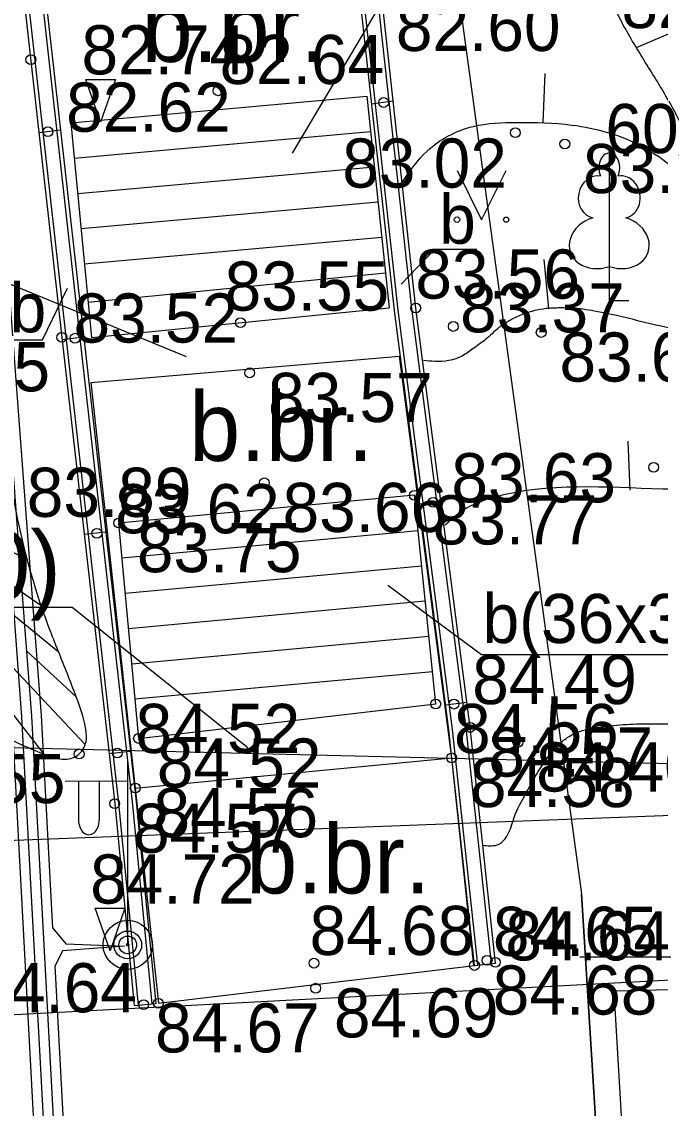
# Model space of a CAD drawing. Extents: x 576692 to 577659, y 273254 to 273799.
# Drawn here: x 576892.83 to 576899.32, y 273448.46 to 273459.51 of the extents above; entities that cross this region are included whole.
import ezdxf

# ---------------------------------------------------------------- set-up
doc = ezdxf.new("R2010")
doc.units = 0
for name, color, linetype in [('APGR_SARK_####_####_#', 7, 'Continuous'), ('APGS_ELEM_####_####_#', 7, 'Continuous'), ('APGS_VADP_ZSPR_####_I', 7, 'Continuous'), ('CELI_CAPM_####_####_#', 7, 'Continuous'), ('CELI_CMAL_####_####_#', 7, 'Continuous'), ('CKOM_ELEM_####_####_#', 7, 'Continuous'), ('DREN_ELEM_####_####_#', 7, 'Continuous'), ('ELEK_VADP_ZSPR_TKST_#', 7, 'Continuous'), ('GAZE_ELEM_####_####_#', 7, 'Continuous'), ('GEOD_ELEM_####_TKST_#', 7, 'Continuous'), ('GEOD_SITP_####_TKST_#', 7, 'Continuous'), ('HIDT_REZV_####_TKST_#', 7, 'Continuous'), ('Level 60', 7, 'Continuous'), ('LKAN_ELEM_####_####_#', 7, 'Continuous'), ('LKAN_ELEM_PAST_TKST_#', 7, 'Continuous'), ('RELJ_ELEM_####_####_#', 7, 'Continuous'), ('SAKK_IZVK_####_TKST_#', 7, 'Continuous'), ('SAKT_VADV_PKAB_####_#', 7, 'Continuous'), ('SILT_VADP_UDEN_####_#', 7, 'Continuous'), ('TERT_DIAM_####_TKST_#', 7, 'Continuous'), ('TERT_KONT_####_####_#', 7, 'Continuous'), ('TERT_KRND_####_####_#', 7, 'Continuous')]:
    doc.layers.add(name, color=color, linetype=linetype)

msp = doc.modelspace()

# ---------------------------------------------------------------- linework, layer by layer
at = {"layer": 'APGS_ELEM_####_####_#'}
for points in [[(576893.529, 273455.845), (576896.664, 273456.11)], [(576893.979, 273451.718), (576897.196, 273452.025)]]:
    msp.add_lwpolyline(points, dxfattribs=at)
at = {"layer": 'APGS_VADP_ZSPR_####_I'}
for p, q in [((576897.421, 273461.294), (576895.574, 273458.178)), ((576897.498, 273453.072), (576896.548, 273453.778)), ((576900.214, 273453.072), (576897.498, 273453.072))]:
    msp.add_line(p, q, dxfattribs=at)
at = {"layer": 'CELI_CAPM_####_####_#'}
for points in [[(576897.428, 273449.914), (576897.196, 273452.025), (576896.664, 273456.11)], [(576893.529, 273455.845), (576893.979, 273451.718), (576894.215, 273449.529)], [(576883.54, 273448.978), (576885.632, 273449.037), (576899.619, 273449.777), (576912.641, 273450.177), (576922.836, 273450.67), (576932.467, 273451.069), (576932.727, 273450.553)], [(576894.215, 273449.529), (576897.428, 273449.914)]]:
    msp.add_lwpolyline(points, dxfattribs=at)
at = {"layer": 'CELI_CMAL_####_####_#'}
for p, q in [((576892.052, 273457.115), (576894.497, 273456.109)), ((576889.519, 273453.558), (576893.337, 273453.558)), ((576893.337, 273453.558), (576895.125, 273452.132))]:
    msp.add_line(p, q, dxfattribs=at)
at = {"layer": 'CKOM_ELEM_####_####_#'}
msp.add_line((576898.5, 273450), (576900, 273450), dxfattribs=at)
msp.add_line((576898.5, 273450), (576900, 273450), dxfattribs=at)
at = {"layer": 'DREN_ELEM_####_####_#'}
for p, q in [((576893.359, 273458.126), (576896.371, 273458.397)), ((576893.394, 273457.767), (576896.409, 273458.039)), ((576893.428, 273457.409), (576896.447, 273457.681)), ((576893.463, 273457.051), (576896.485, 273457.323)), ((576893.501, 273456.66), (576896.523, 273456.96)), ((576896.854, 273454.334), (576893.843, 273454.056)), ((576896.891, 273453.976), (576893.876, 273453.697)), ((576896.927, 273453.618), (576893.91, 273453.339)), ((576896.964, 273453.26), (576893.943, 273452.98)), ((576897, 273452.902), (576893.976, 273452.622))]:
    msp.add_line(p, q, dxfattribs=at)
for points in [[(576893.324, 273458.484), (576896.333, 273458.755)], [(576896.333, 273458.755), (576896.561, 273456.602)], [(576893.324, 273458.484), (576893.536, 273456.302)], [(576893.536, 273456.302), (576896.561, 273456.602)], [(576896.817, 273454.696), (576893.81, 273454.414), (576894.013, 273452.223), (576897.034, 273452.574), (576896.817, 273454.696)]]:
    msp.add_lwpolyline(points, dxfattribs=at)
at = {"layer": 'ELEK_VADP_ZSPR_TKST_#'}
for p, q in [((576897.02, 273457.197), (576896.683, 273456.843)), ((576897.453, 273457.197), (576897.02, 273457.197)), ((576893.036, 273456.277), (576893.29, 273456.803)), ((576892.699, 273456.277), (576893.036, 273456.277))]:
    msp.add_line(p, q, dxfattribs=at)
at = {"layer": 'GAZE_ELEM_####_####_#'}
for p, q in [((576899.074, 273459.252), (576901.927, 273460.47)), ((576890.576, 273455.243), (576893.466, 273452.165)), ((576890.576, 273455.243), (576893.193, 273453.11)), ((576890.576, 273455.243), (576892.861, 273454.053)), ((576892.615, 273453.856), (576893.021, 273453.579)), ((576893.379, 273452.646), (576892.872, 273453.116)), ((576892.422, 273452.871), (576893.05, 273452.064))]:
    msp.add_line(p, q, dxfattribs=at)
for points in [[(576906.007, 273453.095), (576905.387, 273453.141), (576904.774, 273453.24), (576904.165, 273453.388), (576903.559, 273453.583), (576903.046, 273453.798), (576902.568, 273454.064), (576902.123, 273454.384), (576901.707, 273454.76), (576900.73, 273455.886), (576900.3, 273456.483), (576900.11, 273456.796), (576899.938, 273457.121), (576899.825, 273457.423), (576899.748, 273457.738), (576899.676, 273458.054), (576899.577, 273458.358), (576899.374, 273458.758), (576899.138, 273459.145), (576898.911, 273459.536), (576898.736, 273459.949), (576898.662, 273460.225), (576898.576, 273460.63), (576898.457, 273460.995), (576898.3, 273461.347), (576897.921, 273462.028), (576897.547, 273462.711), (576897.395, 273463.064), (576897.284, 273463.431), (576897.175, 273463.956), (576897.078, 273464.483), (576896.981, 273465.01), (576896.871, 273465.535), (576896.262, 273468.178), (576895.645, 273470.819), (576895.083, 273473.115), (576895.025, 273473.562), (576894.931, 273473.827), (576894.769, 273473.912), (576894.685, 273473.93)], [(576889.319, 273454.547), (576889.77, 273454.331), (576890.192, 273454.064), (576890.386, 273453.912), (576890.577, 273453.755), (576890.768, 273453.599), (576890.963, 273453.448), (576891.781, 273452.85), (576892.596, 273452.271), (576893.05, 273452.064), (576893.265, 273452.011), (576893.409, 273452.065), (576893.455, 273452.127), (576893.479, 273452.189), (576893.477, 273452.313), (576893.379, 273452.646), (576893.196, 273453.113), (576893.105, 273453.344), (576893.021, 273453.579), (576892.691, 273454.977), (576892.513, 273457.028), (576892.412, 273458.192), (576892.383, 273458.523), (576892.34, 273459.021)]]:
    msp.add_spline(points, degree=3, dxfattribs=at)
at = {"layer": 'GEOD_ELEM_####_TKST_#'}
msp.add_line((576898.988, 273455.247), (576899.008, 273454.747), dxfattribs=at)
msp.add_spline([(576901.611, 273454.844), (576899.34, 273454.76), (576897.621, 273454.673), (576897.312, 273454.544), (576897.13, 273454.394)], degree=3, dxfattribs=at)
at = {"layer": 'GEOD_SITP_####_TKST_#'}
for p, q in [((576898.142, 273458.987), (576898.123, 273458.487)), ((576898.131, 273457.094), (576898.181, 273456.596))]:
    msp.add_line(p, q, dxfattribs=at)
for points in [[(576896.697, 273457.887), (576896.946, 273458.198), (576897.413, 273458.448), (576897.864, 273458.49), (576898.417, 273458.463), (576899.14, 273458.241), (576899.452, 273458.027), (576899.743, 273457.756)], [(576900.339, 273456.42), (576900.01, 273456.37), (576899.896, 273456.358), (576899.783, 273456.355), (576899.556, 273456.374), (576899.1, 273456.469), (576898.644, 273456.571), (576898.417, 273456.599), (576898.303, 273456.602), (576898.246, 273456.601), (576898.189, 273456.598), (576898.061, 273456.579), (576897.936, 273456.543), (576897.815, 273456.49), (576897.757, 273456.457), (576897.728, 273456.438), (576897.7, 273456.419), (576897.654, 273456.383), (576897.528, 273456.27), (576897.416, 273456.191), (576897.302, 273456.113), (576897.023, 273456.058), (576896.908, 273456.068)], [(576897.512, 273451.136), (576897.583, 273451.131), (576897.658, 273451.14), (576897.693, 273451.157), (576897.723, 273451.184), (576897.775, 273451.263), (576897.808, 273451.346), (576897.835, 273451.43), (576897.85, 273451.471), (576897.869, 273451.511), (576898.003, 273451.761), (576898.155, 273452.006), (576898.322, 273452.194), (576898.424, 273452.263), (576898.479, 273452.288), (576898.539, 273452.306), (576898.806, 273452.352), (576899.074, 273452.37), (576899.342, 273452.371), (576899.61, 273452.365), (576900.44, 273452.323), (576901.27, 273452.255), (576902.1, 273452.191), (576902.929, 273452.16), (576903.169, 273452.159), (576904.397, 273452.487), (576905.307, 273453.15)]]:
    msp.add_spline(points, degree=3, dxfattribs=at)
at = {"layer": 'Level 60'}
for p, q in [((576896.6, 273458.704), (576896.382, 273458.676)), ((576893.219, 273458.409), (576893.001, 273458.385)), ((576893.454, 273456.304), (576893.236, 273456.279)), ((576897.086, 273454.635), (576896.868, 273454.607)), ((576893.676, 273454.32), (576893.46, 273454.296)), ((576897.351, 273452.589), (576897.133, 273452.561)), ((576893.924, 273452.089), (576893.713, 273452.066))]:
    msp.add_line(p, q, dxfattribs=at)
for points in [[(576897.6, 273449.932), (576897.344, 273452.33), (576896.791, 273456.596), (576896.39, 273460.256)], [(576897.64, 273449.937), (576897.384, 273452.335), (576896.831, 273456.601), (576896.43, 273460.261)], [(576897.421, 273449.913), (576897.166, 273452.309), (576896.613, 273456.575), (576896.234, 273460.029)], [(576897.461, 273449.918), (576897.205, 273452.314), (576896.652, 273456.58), (576896.274, 273460.032)], [(576893.028, 273459.767), (576893.412, 273456.323), (576893.949, 273451.579), (576894.148, 273449.524)], [(576893.068, 273459.77), (576893.452, 273456.328), (576893.989, 273451.583), (576894.187, 273449.528)], [(576892.848, 273459.752), (576893.233, 273456.303), (576893.77, 273451.56), (576893.968, 273449.506)], [(576892.888, 273459.755), (576893.273, 273456.307), (576893.81, 273451.564), (576894.008, 273449.51)], [(576897.428, 273449.914), (576897.64, 273449.937)], [(576893.968, 273449.506), (576894.187, 273449.528)]]:
    msp.add_lwpolyline(points, dxfattribs=at)
at = {"layer": 'LKAN_ELEM_####_####_#'}
msp.add_lwpolyline([(576823.017, 273478.389), (576837.945, 273463.989), (576842.134, 273460.04), (576844.205, 273458.348), (576845.956, 273457.106), (576847.941, 273455.817), (576850.95, 273454.076), (576853.436, 273452.872), (576856.186, 273451.944), (576859.18, 273451.149), (576861.576, 273450.665), (576872.092, 273450.399), (576885.897, 273450.926), (576899.701, 273451.453), (576927.476, 273453.004), (576934.217, 273453.498), (576938.549, 273453.631), (576941.692, 273453.38), (576944.259, 273452.97), (576952.083, 273451.258)], dxfattribs=at)
at = {"layer": 'LKAN_ELEM_PAST_TKST_#'}
for p, q in [((576897.25, 273458), (576897.5, 273457.5)), ((576897.5, 273457.5), (576897.75, 273458)), ((576898.798, 273457.024), (576898.798, 273456.677)), ((576898.798, 273456.677), (576898.998, 273456.677))]:
    msp.add_line(p, q, dxfattribs=at)
for points in [[(576898.798, 273458.177), (576898.798, 273457.024)], [(576898.888, 273457.945), (576898.887, 273457.946)]]:
    msp.add_lwpolyline(points, dxfattribs=at)
for centre, radius in [((576897.25, 273457.5), 0.028), ((576897.75, 273457.5), 0.0263)]:
    msp.add_circle(centre, radius, dxfattribs=at)
for centre, major_axis, ratio, start_param, end_param in [((576898.798, 273458.027), (0, -0.15), 0.707107, 3.14537, 5.287485), ((576898.798, 273458.027), (0, -0.15), 0.707107, 0.995701, 3.137816), ((576898.67, 273457.732), (-0.039, -0.212), 0.861323, 3.141593, 6.283185), ((576898.926, 273457.732), (0.039, -0.212), 0.861323, 0, 3.141593), ((576898.708, 273457.27), (0.307, 0.095), 0.814445, 1.570796, 4.752015), ((576898.888, 273457.27), (-0.307, 0.095), 0.814445, 1.531171, 4.712389)]:
    msp.add_ellipse(centre, major_axis=major_axis, ratio=ratio, start_param=start_param, end_param=end_param, dxfattribs=at)
at = {"layer": 'RELJ_ELEM_####_####_#'}
for points in [[(576893.477, 273458.926), (576893.777, 273458.926), (576893.627, 273458.493)], [(576893.573, 273450.496), (576893.873, 273450.496), (576893.723, 273450.063)]]:
    msp.add_lwpolyline(points, close=True, dxfattribs=at)
for centre in [(576892.918, 273459.128), (576894.82, 273458.811), (576896.505, 273458.692), (576893.091, 273458.395), (576897.843, 273458.385), (576898.346, 273458.27), (576896.831, 273456.601), (576895.049, 273456.452), (576897.212, 273456.414), (576893.233, 273456.303), (576893.366, 273456.294), (576898.106, 273456.353), (576895.143, 273455.942), (576899.249, 273454.98), (576895.291, 273454.823), (576896.817, 273454.696), (576897.007, 273454.625), (576893.81, 273454.414), (576893.589, 273454.31), (576897.034, 273452.574), (576897.219, 273452.572), (576897.384, 273452.335), (576894.013, 273452.223), (576897.869, 273452.183), (576893.409, 273452.065), (576893.797, 273452.075), (576897.196, 273452.025), (576893.979, 273451.718), (576893.77, 273451.56), (576895.796, 273449.937), (576897.428, 273449.914), (576897.556, 273449.965), (576897.639, 273449.946), (576895.813, 273449.682), (576894.064, 273449.514), (576894.215, 273449.529)]:
    msp.add_circle(centre, 0.05, dxfattribs=at)
at = {"layer": 'SAKK_IZVK_####_TKST_#'}
for points in [[(576942.692, 273556.432), (576946.393, 273539.221), (576939.29, 273532.022), (576922.073, 273527.846), (576918.805, 273527.051), (576907.929, 273524.455), (576902.076, 273522.759), (576898.608, 273522.684), (576896.296, 273522.291), (576891.404, 273520.162), (576890.218, 273511.878), (576891.417, 273501.862), (576891.831, 273497.397), (576891.831, 273494.655), (576893.512, 273481.855), (576893.95, 273480.341), (576897.225, 273460.097), (576898.516, 273450.643), (576898.904, 273444.378)], [(577019.366, 273428.031), (577005.235, 273437.06), (576990.06, 273443.347), (576967.342, 273445.284), (576941.035, 273449.827), (576936.38, 273450.5), (576922.703, 273450.53), (576912.737, 273450.081), (576905.057, 273449.81), (576898.843, 273449.652), (576899.157, 273444.49)]]:
    msp.add_lwpolyline(points, dxfattribs=at)
at = {"layer": 'SAKT_VADV_PKAB_####_#'}
msp.add_lwpolyline([(576898.904, 273444.378), (576898.516, 273450.643)], dxfattribs=at)
at = {"layer": 'SILT_VADP_UDEN_####_#'}
msp.add_lwpolyline([(576957.448, 273434.464), (576965.44, 273432.264), (576965.52, 273443.731), (576938.464, 273451.018), (576852.158, 273453.108), (576824.165, 273477.114), (576853.83, 273507.082), (577096.144, 273448.16), (577095.062, 273421.873)], dxfattribs=at)
at = {"layer": 'TERT_DIAM_####_TKST_#'}
for p, q in [((576893.903, 273450.123), (576893.903, 273452.006)), ((576893.903, 273451.79), (576893.268, 273451.785)), ((576893.403, 273451.786), (576893.403, 273451.394)), ((576893.613, 273451.788), (576893.613, 273451.394))]:
    msp.add_line(p, q, dxfattribs=at)
for radius in [0.25, 0.09]:
    msp.add_circle((576893.903, 273450.123), radius, dxfattribs=at)
msp.add_ellipse((576893.508, 273451.394), major_axis=(0, 0.151), ratio=0.695971, start_param=1.570796, end_param=4.712389, dxfattribs=at)
at = {"layer": 'TERT_KONT_####_####_#'}
for radius in [0.141, 0.0126]:
    msp.add_circle((576893.903, 273450.123), radius, dxfattribs=at)
at = {"layer": 'TERT_KRND_####_####_#'}
for points in [[(576893.143, 273450.294), (576893.027, 273452.455), (576892.953, 273453.427), (576892.761, 273455.96), (576892.495, 273459.465), (576892.422, 273459.872)], [(576893.212, 273442.534), (576893.16, 273444.393), (576892.727, 273452.436), (576892.655, 273453.389), (576892.462, 273455.932), (576892.197, 273459.427), (576892.127, 273459.82)], [(576893.312, 273442.537), (576893.26, 273444.397), (576892.827, 273452.443), (576892.754, 273453.402), (576892.562, 273455.941), (576892.297, 273459.439), (576892.226, 273459.837)], [(576893.412, 273442.539), (576893.36, 273444.401), (576892.927, 273452.449), (576892.854, 273453.414), (576892.662, 273455.951), (576892.396, 273459.452), (576892.324, 273459.855)], [(576893.143, 273450.294), (576893.275, 273450.132), (576893.87, 273450.111)], [(576893.87, 273450.111), (576893.241, 273450.064), (576893.164, 273449.91)], [(576893.512, 273442.542), (576893.46, 273444.405), (576893.164, 273449.91)]]:
    msp.add_lwpolyline(points, dxfattribs=at)

# ---------------------------------------------------------------- texts
at = {"layer": 'APGR_SARK_####_####_#'}
msp.add_text(' 60', height=0.5, dxfattribs=at).set_placement((576898.573, 273458.177))
at = {"layer": 'APGS_VADP_ZSPR_####_I'}
msp.add_text('b(36x36)', height=0.5, dxfattribs=at).set_placement((576897.51, 273453.193))
at = {"layer": 'CELI_CMAL_####_####_#'}
for s, p in [('b.br.', (576894.043, 273459.105)), ('b.br.', (576894.526, 273455.046)), ('b(50x50)', (576889.529, 273453.631)), ('b.br.', (576895.106, 273450.646))]:
    msp.add_text(s, height=0.7, dxfattribs=at).set_placement(p)
at = {"layer": 'ELEK_VADP_ZSPR_TKST_#'}
for s, p in [(' 82.60', (576896.443, 273459.216)), (' 82.62', (576893.091, 273458.395)), ('b', (576897.069, 273457.255)), ('b', (576892.703, 273456.354)), (' 83.52', (576893.166, 273456.25)), (' 83.63', (576897.007, 273454.625)), (' 83.62', (576893.589, 273454.31)), (' 84.49', (576897.219, 273452.572)), (' 84.52', (576893.797, 273452.075)), (' 84.64', (576897.556, 273449.965)), (' 84.64', (576892.137, 273449.437))]:
    msp.add_text(s, height=0.5, dxfattribs=at).set_placement(p)
at = {"layer": 'HIDT_REZV_####_TKST_#'}
for s, p in [(' 82.51', (576898.736, 273459.449)), (' 82.74', (576893.247, 273458.978)), (' 82.64', (576894.651, 273458.88)), (' 83.02', (576895.898, 273457.826)), (' 83.09', (576898.346, 273457.77)), (' 83.56', (576896.641, 273456.697)), (' 83.55', (576894.702, 273456.575)), (' 83.37', (576897.096, 273456.354)), (' 83.67', (576898.106, 273455.853)), (' 83.55', (576891.254, 273455.754)), (' 83.57', (576895.143, 273455.442)), (' 83.89', (576892.691, 273454.477)), (' 83.66', (576895.291, 273454.323)), (' 83.77', (576896.817, 273454.196)), (' 83.75', (576893.81, 273453.914)), (' 84.56', (576897.034, 273452.074)), (' 84.57', (576897.384, 273451.835)), (' 84.52', (576894.013, 273451.723)), (' 84.40', (576897.869, 273451.683)), (' 84.55', (576891.41, 273451.565)), (' 84.58', (576897.196, 273451.525)), (' 84.56', (576893.979, 273451.218)), (' 84.57', (576893.77, 273451.06)), (' 84.72', (576893.335, 273450.543)), (' 84.68', (576895.566, 273450.02)), (' 84.65', (576897.429, 273450.011)), (' 84.68', (576897.428, 273449.414)), (' 84.69', (576895.813, 273449.182)), (' 84.67', (576893.995, 273449.029))]:
    msp.add_text(s, height=0.5, dxfattribs=at).set_placement(p)

doc.saveas('drawing.dxf')
